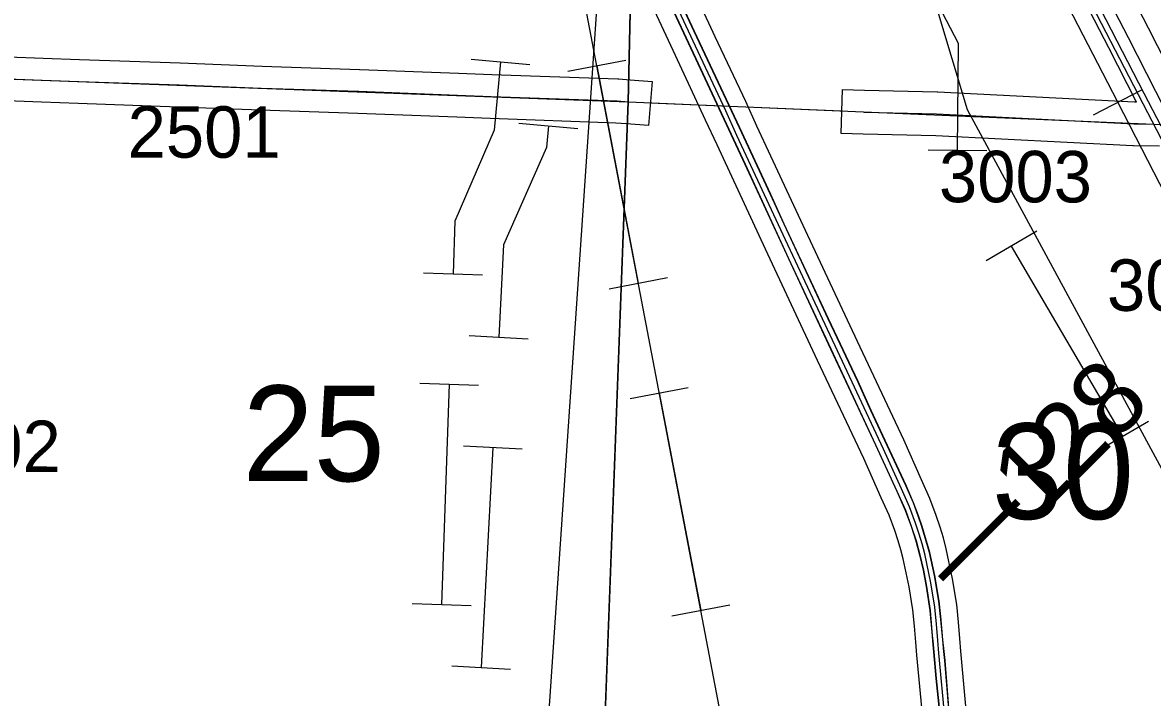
# Model space of a CAD drawing. Extents: x -157.2 to -99.3, y 12.2 to 46.2.
# Drawn here: x -141.844 to -140.306, y 18.251 to 19.169 of the extents above; entities that cross this region are included whole.
import ezdxf

# ---------------------------------------------------------------- set-up
doc = ezdxf.new("R2010")
doc.units = 0
for name, color, linetype in [('tdCoDivCarto', 7, 'Continuous'), ('tdCoInt', 7, 'Continuous'), ('tdCoIntCL', 7, 'Continuous'), ('tdCoIntRte', 7, 'Continuous'), ('tdCoPipe', 7, 'Continuous'), ('tdCoPipe1', 7, 'Continuous'), ('tdCoPipe2', 7, 'Continuous'), ('tdCoRRCL', 7, 'Continuous'), ('tdCoSecRdNmbr', 7, 'Continuous'), ('tdCoSecRteBand', 7, 'Continuous'), ('tdCoSecRteCL', 7, 'Continuous'), ('tdCoSectLine', 7, 'Continuous'), ('tdCoSectLinePart', 7, 'Continuous'), ('tdCoSectNmbr', 7, 'Continuous'), ('tdCoSurfAsphalt', 7, 'Continuous'), ('tdCoSurfGravel', 7, 'Continuous'), ('tdCoTwpBndry', 7, 'Continuous'), ('tdCoTwpBndryShd', 7, 'Continuous'), ('tdStHwyIntRefPost1', 7, 'Continuous')]:
    doc.layers.add(name, color=color, linetype=linetype)

msp = doc.modelspace()

# ---------------------------------------------------------------- linework, layer by layer
at = {"layer": 'tdCoDivCarto'}
for points in [[(-140.5913, 18.329), (-140.5944, 18.361), (-140.5964, 18.3818), (-140.6023, 18.4168), (-140.6092, 18.4478), (-140.6198, 18.4834), (-140.6248, 18.4979), (-140.6312, 18.5157), (-140.6415, 18.5391), (-140.6889, 18.6409), (-140.7069, 18.6804), (-140.7471, 18.7657), (-140.8072, 18.8947), (-140.8257, 18.9349), (-140.8679, 19.0254), (-140.9296, 19.1568), (-140.9902, 19.2873)], [(-140.5913, 18.329), (-140.5944, 18.361), (-140.5964, 18.3818), (-140.6023, 18.4168), (-140.6092, 18.4478), (-140.6198, 18.4834), (-140.6248, 18.4979), (-140.6312, 18.5157), (-140.6415, 18.5391), (-140.6889, 18.6409), (-140.7069, 18.6804), (-140.7471, 18.7657), (-140.8072, 18.8947), (-140.8257, 18.9349), (-140.8679, 19.0254), (-140.9296, 19.1568), (-140.9902, 19.2873)], [(-140.9735, 19.2182), (-140.9212, 19.1062), (-140.8605, 18.9762), (-140.8013, 18.848), (-140.7439, 18.7252), (-140.683, 18.5945), (-140.6539, 18.5314), (-140.6423, 18.5055), (-140.6339, 18.4825), (-140.6277, 18.464), (-140.6228, 18.4446), (-140.6179, 18.4238), (-140.6137, 18.4019), (-140.6087, 18.3691), (-140.6058, 18.3346), (-140.6052, 18.3277)], [(-140.9735, 19.2182), (-140.9212, 19.1062), (-140.8605, 18.9762), (-140.8013, 18.848), (-140.7439, 18.7252), (-140.683, 18.5945), (-140.6539, 18.5314), (-140.6423, 18.5055), (-140.6339, 18.4825), (-140.6277, 18.464), (-140.6228, 18.4446), (-140.6179, 18.4238), (-140.6137, 18.4019), (-140.6087, 18.3691), (-140.6058, 18.3346), (-140.6052, 18.3277)], [(-140.5808, 18.2069), (-140.5809, 18.2077), (-140.5885, 18.3009), (-140.5897, 18.3132), (-140.5913, 18.329)], [(-140.5808, 18.2069), (-140.5809, 18.2077), (-140.5885, 18.3009), (-140.5897, 18.3132), (-140.5913, 18.329)], [(-140.6052, 18.3277), (-140.6038, 18.313), (-140.6006, 18.2764), (-140.5939, 18.2115), (-140.5935, 18.2058)], [(-140.6052, 18.3277), (-140.6038, 18.313), (-140.6006, 18.2764), (-140.5939, 18.2115), (-140.5935, 18.2058)]]:
    msp.add_lwpolyline(points, dxfattribs=at)
at = {"layer": 'tdCoInt'}
for points in [[(-140.547, 18.0847), (-140.5561, 18.1913), (-140.5573, 18.2088), (-140.567, 18.3137), (-140.5684, 18.3308), (-140.5703, 18.3532), (-140.5726, 18.3774), (-140.5782, 18.4123), (-140.5869, 18.4531), (-140.5907, 18.4678), (-140.595, 18.4822), (-140.6004, 18.4981), (-140.6091, 18.5213), (-140.6204, 18.5469), (-140.6447, 18.6011), (-140.7078, 18.7348), (-140.7782, 18.8861), (-140.8444, 19.0277), (-140.8598, 19.0613), (-140.9011, 19.1493), (-140.9831, 19.3258)], [(-140.6077, 18.0905), (-140.6159, 18.1867), (-140.6171, 18.2039), (-140.6268, 18.3085), (-140.6282, 18.3259), (-140.63, 18.3478), (-140.6321, 18.3698), (-140.6372, 18.4013), (-140.6453, 18.4393), (-140.6485, 18.4516), (-140.6522, 18.464), (-140.6569, 18.4779), (-140.6647, 18.4986), (-140.6753, 18.5225), (-140.6992, 18.576), (-140.7621, 18.7093), (-140.8326, 18.8608), (-140.8988, 19.0025), (-140.9143, 19.0361), (-140.9554, 19.124), (-141.0374, 19.3005)]]:
    msp.add_lwpolyline(points, dxfattribs=at)
at = {"layer": 'tdCoIntCL'}
msp.add_lwpolyline([(-140.5872, 18.2063), (-140.5885, 18.2194), (-140.5969, 18.3111), (-140.5983, 18.3284), (-140.6002, 18.3505), (-140.6023, 18.3736), (-140.6077, 18.4068), (-140.6161, 18.4462), (-140.6196, 18.4597), (-140.6236, 18.4731), (-140.6287, 18.488), (-140.6369, 18.5099), (-140.6479, 18.5347), (-140.672, 18.5885), (-140.7349, 18.7221), (-140.8054, 18.8734), (-140.8716, 19.0151), (-140.887, 19.0487), (-140.9283, 19.1366), (-141.0102, 19.3131)], dxfattribs=at)
at = {"layer": 'tdCoIntRte'}
for points in [[(-140.5812, 18.2077), (-140.5889, 18.3009), (-140.5901, 18.3132), (-140.5917, 18.329), (-140.5948, 18.361), (-140.5968, 18.3818), (-140.6027, 18.4168), (-140.6096, 18.4478), (-140.6202, 18.4834), (-140.6251, 18.4979), (-140.6315, 18.5157), (-140.6419, 18.5391), (-140.6893, 18.6409), (-140.7073, 18.6804), (-140.7475, 18.7657), (-140.8076, 18.8947), (-140.8261, 18.9349), (-140.8683, 19.0254), (-140.9299, 19.1568), (-140.9906, 19.2873)], [(-140.5812, 18.2077), (-140.5889, 18.3009), (-140.5901, 18.3132), (-140.5917, 18.329), (-140.5948, 18.361), (-140.5968, 18.3818), (-140.6027, 18.4168), (-140.6096, 18.4478), (-140.6202, 18.4834), (-140.6251, 18.4979), (-140.6315, 18.5157), (-140.6419, 18.5391), (-140.6893, 18.6409), (-140.7073, 18.6804), (-140.7475, 18.7657), (-140.8076, 18.8947), (-140.8261, 18.9349), (-140.8683, 19.0254), (-140.9299, 19.1568), (-140.9906, 19.2873)], [(-140.9738, 19.2182), (-140.9216, 19.1062), (-140.8609, 18.9762), (-140.8017, 18.848), (-140.7443, 18.7252), (-140.6833, 18.5945), (-140.6542, 18.5314), (-140.6426, 18.5055), (-140.6343, 18.4825), (-140.6281, 18.464), (-140.6232, 18.4446), (-140.6182, 18.4238), (-140.614, 18.4019), (-140.6091, 18.3691), (-140.6062, 18.3346), (-140.6055, 18.3277), (-140.6042, 18.313), (-140.601, 18.2764), (-140.5943, 18.2115)], [(-140.9738, 19.2182), (-140.9216, 19.1062), (-140.8609, 18.9762), (-140.8017, 18.848), (-140.7443, 18.7252), (-140.6833, 18.5945), (-140.6542, 18.5314), (-140.6426, 18.5055), (-140.6343, 18.4825), (-140.6281, 18.464), (-140.6232, 18.4446), (-140.6182, 18.4238), (-140.614, 18.4019), (-140.6091, 18.3691), (-140.6062, 18.3346), (-140.6055, 18.3277), (-140.6042, 18.313), (-140.601, 18.2764), (-140.5943, 18.2115)]]:
    msp.add_lwpolyline(points, dxfattribs=at)
at = {"layer": 'tdCoPipe'}
for p, q in [((-141.1019, 19.1026), (-141.0229, 19.1177)), ((-140.5315, 18.9945), (-140.6116, 18.9952)), ((-140.4634, 18.8851), (-140.5326, 18.8445)), ((-141.0454, 18.8068), (-140.9663, 18.822)), ((-141.0169, 18.6575), (-140.9379, 18.6726)), ((-140.3117, 18.6263), (-140.3809, 18.5857)), ((-140.9604, 18.3617), (-140.8812, 18.3769))]:
    msp.add_line(p, q, dxfattribs=at)
for points in [[(-144.0839, 25.9289), (-143.0557, 24.1836), (-143.0817, 23.1552), (-142.6266, 23.0405), (-142.4589, 23.021), (-142.0525, 22.2835), (-141.7584, 21.7253), (-141.5819, 21.1849), (-141.5118, 21.0011), (-140.849, 20.0177), (-140.5583, 19.0507), (-140.0767, 18.1611), (-139.8647, 17.7233), (-139.9431, 16.503)], [(-140.7939, 17.0158), (-140.771, 17.5856), (-141.3809, 20.7773), (-141.4061, 21.2289), (-141.2323, 21.3329), (-141.6198, 22.0977), (-141.6066, 22.6198), (-141.8066, 22.8738), (-141.7898, 23.3819), (-141.8432, 23.4016), (-141.8037, 25.2014)], [(-141.2153, 16.938), (-140.9814, 20.3752), (-141.4436, 21.0626), (-141.5868, 21.3985), (-141.9847, 21.8504), (-142.4211, 22.4672), (-142.8261, 23.0072), (-142.8339, 23.1351), (-143.0775, 23.1591), (-143.0801, 23.5043)], [(-140.5716, 18.9949), (-140.5702, 19.1402), (-140.6414, 19.2774)], [(-141.0624, 19.1101), (-141.0059, 18.8144)], [(-140.3463, 18.606), (-140.498, 18.8648)], [(-140.9773, 18.665), (-140.9208, 18.3693)]]:
    msp.add_lwpolyline(points, dxfattribs=at)
at = {"layer": 'tdCoPipe1'}
for p, q in [((-141.1683, 19.0318), (-141.0884, 19.0248)), ((-141.2359, 18.743), (-141.1559, 18.7387)), ((-141.2439, 18.5932), (-141.1639, 18.5889)), ((-141.2599, 18.2936), (-141.1799, 18.2893))]:
    msp.add_line(p, q, dxfattribs=at)
for points in [[(-141.1283, 19.0283), (-141.1309, 18.9991), (-141.1892, 18.8663), (-141.1959, 18.7408)], [(-141.2039, 18.591), (-141.2199, 18.2915)]]:
    msp.add_lwpolyline(points, dxfattribs=at)
at = {"layer": 'tdCoPipe2'}
for p, q in [((-141.2332, 19.1192), (-141.1534, 19.1116)), ((-141.2981, 18.8283), (-141.218, 18.8255)), ((-141.3033, 18.6784), (-141.2232, 18.6756)), ((-141.3137, 18.3786), (-141.2336, 18.3758))]:
    msp.add_line(p, q, dxfattribs=at)
for points in [[(-141.1933, 19.1154), (-141.2021, 19.0226), (-141.2555, 18.8988), (-141.258, 18.8269)], [(-141.2632, 18.677), (-141.2737, 18.3772)]]:
    msp.add_lwpolyline(points, dxfattribs=at)
at = {"layer": 'tdCoRRCL'}
msp.add_line((-140.3201, 19.0772), (-140.3867, 19.0428), dxfattribs=at)
for points in [[(-140.1996, 18.8285), (-140.5577, 19.5193), (-140.9523, 20.3029), (-141.116, 20.6115), (-141.6842, 21.7387), (-142.5552, 23.4113), (-142.5792, 23.4515)], [(-140.2392, 18.8384), (-140.3534, 19.0604), (-140.4681, 19.2829)], [(-140.2945, 19.0281), (-140.3175, 19.0724), (-140.3542, 19.1435), (-140.4072, 19.2468)]]:
    msp.add_lwpolyline(points, dxfattribs=at)
at = {"layer": 'tdCoSecRteBand'}
for points in [[(-140.3702, 19.2744), (-140.312, 19.1618), (-140.312, 19.1617), (-140.312, 19.1616), (-140.2748, 19.0887)], [(-140.2967, 19.0005), (-140.3322, 19.0012), (-140.3326, 19.0012), (-140.333, 19.0013), (-140.601, 19.0146), (-140.6997, 19.017), (-140.7297, 19.0178), (-140.7282, 19.0777), (-140.6983, 19.077), (-140.5991, 19.0745), (-140.5988, 19.0745), (-140.5984, 19.0745), (-140.3305, 19.0612), (-140.3281, 19.0612), (-140.3281, 19.0612), (-140.3281, 19.0613), (-140.3282, 19.0614), (-140.3654, 19.1343), (-140.4235, 19.2469)], [(-141.9708, 19.1265), (-141.816, 19.1205), (-141.7663, 19.1188), (-141.7662, 19.1188), (-141.7662, 19.1188), (-141.6296, 19.1139), (-141.6296, 19.1139), (-141.6296, 19.1139), (-141.5179, 19.1097), (-141.3853, 19.1052), (-141.3852, 19.1052), (-141.3851, 19.1052), (-141.2508, 19.1001), (-141.2052, 19.0983), (-141.0336, 19.0922), (-141.0329, 19.0922), (-141.0322, 19.0921), (-141.0169, 19.0909), (-140.987, 19.0885), (-140.9919, 19.0286), (-141.0218, 19.0311), (-141.0364, 19.0322), (-141.2074, 19.0384), (-141.2074, 19.0384), (-141.2074, 19.0384), (-141.253, 19.0401), (-141.253, 19.0401), (-141.2531, 19.0401), (-141.3874, 19.0453), (-141.52, 19.0497), (-141.52, 19.0497), (-141.5201, 19.0497), (-141.6318, 19.0539), (-141.7684, 19.0588), (-141.8182, 19.0606), (-141.8182, 19.0606), (-141.8183, 19.0606), (-141.973, 19.0665)]]:
    msp.add_lwpolyline(points, dxfattribs=at)
at = {"layer": 'tdCoSecRteCL'}
for points in [[(-140.2783, 19.0301), (-140.3014, 19.075), (-140.3387, 19.148), (-140.3969, 19.2607), (-140.4423, 19.349), (-140.4746, 19.4119), (-140.5298, 19.5194), (-140.5517, 19.562), (-140.5942, 19.6444), (-140.6654, 19.7828), (-140.7041, 19.8585), (-140.7319, 19.9125), (-140.781, 20.0079), (-140.8008, 20.0464)], [(-142.0151, 19.0978), (-141.972, 19.0965), (-141.8171, 19.0906), (-141.7673, 19.0888), (-141.6307, 19.0839), (-141.519, 19.0797), (-141.3863, 19.0753), (-141.2519, 19.0701), (-141.2063, 19.0684), (-141.0346, 19.0622), (-141.0193, 19.061)], [(-140.699, 19.047), (-140.5999, 19.0445), (-140.3316, 19.0312), (-140.2783, 19.0301)]]:
    msp.add_lwpolyline(points, dxfattribs=at)
at = {"layer": 'tdCoSectLine'}
for points in [[(-141.0197, 19.061), (-140.9973, 20.0552)], [(-142.0155, 19.0978), (-141.0197, 19.061)], [(-141.0567, 18.0706), (-141.0197, 19.061)], [(-141.0197, 19.061), (-140.0378, 19.0193)]]:
    msp.add_lwpolyline(points, dxfattribs=at)
at = {"layer": 'tdCoSectLinePart'}
for points in [[(-141.019, 19.091), (-140.998, 20.0253)], [(-140.9897, 19.0597), (-140.7293, 19.0486)], [(-141.0556, 18.1005), (-141.0208, 19.031)]]:
    msp.add_lwpolyline(points, dxfattribs=at)
at = {"layer": 'tdCoSurfAsphalt'}
msp.add_lwpolyline([(-140.3014, 19.075), (-140.3387, 19.148), (-140.3969, 19.2607)], dxfattribs=at)
at = {"layer": 'tdCoSurfGravel'}
for points in [[(-142.0151, 19.0978), (-141.972, 19.0965), (-141.8171, 19.0906), (-141.7673, 19.0888), (-141.6307, 19.0839), (-141.519, 19.0797), (-141.3863, 19.0753), (-141.2519, 19.0701), (-141.2063, 19.0684), (-141.0346, 19.0622), (-141.0193, 19.061)], [(-140.699, 19.047), (-140.5999, 19.0445), (-140.3316, 19.0312), (-140.2783, 19.0301), (-140.1873, 19.0263), (-140.0375, 19.0193)]]:
    msp.add_lwpolyline(points, dxfattribs=at)
at = {"layer": 'tdCoTwpBndry'}
for points in [[(-141.019, 19.091), (-141.0156, 19.2445)], [(-141.0556, 18.1006), (-141.0208, 19.031)]]:
    msp.add_lwpolyline(points, dxfattribs=at)
at = {"layer": 'tdCoTwpBndryShd'}
msp.add_lwpolyline([(-140.5574, 35.0411), (-140.6069, 34.0205), (-140.6476, 33.0243), (-140.68, 32.0266), (-140.7194, 31.0261), (-140.7542, 30.0172), (-140.7866, 29.0316), (-140.7992, 28.0152), (-140.8137, 27.0113), (-140.8321, 26.0183), (-140.8465, 25.0216), (-140.872, 24.0239), (-140.8917, 23.0263), (-140.9324, 22.0454), (-140.9642, 21.0502), (-140.9973, 20.0552), (-141.0197, 19.061), (-141.0567, 18.0706), (-141.0904, 17.0763)], dxfattribs=at)

# ---------------------------------------------------------------- texts
at = {"layer": 'tdCoSecRdNmbr'}
for s, rotation, p in [('2501', 359.8918, (-141.701, 18.9852)), ('3003', 359.8936, (-140.5968, 18.9245)), ('3004', 359.8938, (-140.3681, 18.7767)), ('2502', 359.8916, (-142.0002, 18.5577))]:
    msp.add_text(s, height=0.07, rotation=rotation, dxfattribs=at).set_placement(p)
at = {"layer": 'tdCoSectNmbr'}
for s, rotation, p in [('25', 359.8919, (-141.5444, 18.5452)), ('30', 359.8937, (-140.5248, 18.4936))]:
    msp.add_text(s, height=0.13, rotation=rotation, dxfattribs=at).set_placement(p)
at = {"layer": 'tdStHwyIntRefPost1'}
msp.add_text('‒‒128', height=0.1, rotation=45, dxfattribs=at).set_placement((-140.5684, 18.3862))

doc.saveas('drawing.dxf')
